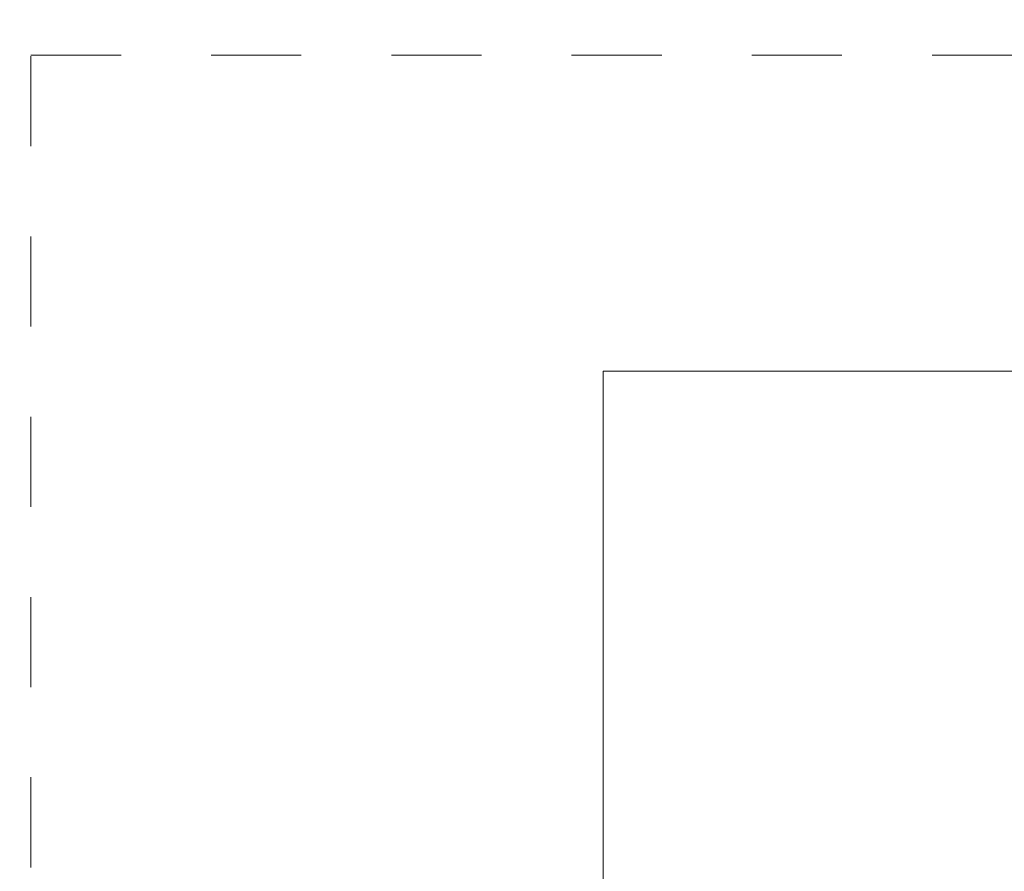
# Model space of a CAD drawing. Header units: metres. Extents: x -4 to 99, y -11 to 17.
# Tile 267 of 656: x 18.892 to 19.985, y 12.045 to 12.99. Entities that reach past the tile are written whole.
import ezdxf

# ---------------------------------------------------------------- set-up
doc = ezdxf.new("R2010")
doc.units = ezdxf.units.M
doc.header["$MEASUREMENT"] = 0
doc.linetypes.add('Untersicht', pattern=[0.1, 0.075, -0.025])
doc.linetypes.add('Wipeout_Contour', pattern=[1, 0, -1])
for name, color, linetype in [('152 - Bemaßung_ Beschriftung.Ausbau', 7, 'Continuous'), ('701 - Einrichtung.Möbel', 7, 'Continuous'), ('Neubau_653 - Abdeckung.TB Verkofferung', 7, 'Continuous')]:
    doc.layers.add(name, color=color, linetype=linetype)
doc.styles.add('ERSTELLTER_STIL_2', font='txt')
doc.dimstyles.new('ERSTELLTER_STIL__2', dxfattribs={"dimtxt": 0.1, "dimasz": 0.0532, "dimexe": 0.18, "dimexo": 0.0625, "dimgap": 0, "dimtad": 1, "dimtih": 1, "dimtoh": 1, "dimzin": 0, "dimdsep": 46, "dimtxsty": 'ERSTELLTER_STIL_2', "dimblk": 'ARROWHEAD_2', "dimblk1": 'ARROWHEAD_2', "dimblk2": 'ARROWHEAD_2', "dimcen": 0.09, "dimse1": 1, "dimse2": 1, "dimclrd": 7, "dimclre": 7, "dimclrt": 7, "dimazin": 0, "dimtfac": 1, "dimtdec": 4, "dimtmove": 0, "dimatfit": 3, "dimfxl": 1, "dimtolj": 1, "dimtzin": 0, "dimarcsym": 0})

# ---------------------------------------------------------------- blocks, each defined once
blk = doc.blocks.new('*D273')
at = {"layer": '152 - Bemaßung_ Beschriftung.Ausbau', "color": 7, "linetype": 'Continuous', "lineweight": 5}
for p, q in [((18.6, 15.3025), (18.6, 15.4075)), ((25.65, 15.3025), (25.65, 15.4075)), ((18.6202, 15.39), (18.5798, 15.32)), ((25.6702, 15.39), (25.6298, 15.32)), ((18.48, 15.355), (18.6, 15.355)), ((18.6, 15.355), (25.65, 15.355))]:
    blk.add_line(p, q, dxfattribs=at)
at = {"layer": '152 - Bemaßung_ Beschriftung.Ausbau', "color": 7, "lineweight": 5, "char_height": 0.1, "attachment_point": 7, "style": 'ERSTELLTER_STIL_2'}
for s, insert in [('\\A1;{\\pql;\\fArial|b0|i0|c0|p38;7,05}', (21.9161, 15.375)), ('\\A1;{\\pql;\\fArial|b0|i0|c0|p38;17}', (25.478, 15.375))]:
    blk.add_mtext(s, dxfattribs=dict(at, insert=insert))
blk = doc.blocks.new('ARROWHEAD_2')
at = {"color": 0, "linetype": 'Continuous', "lineweight": 0}
for p, q in [((-0.378, -0.655), (0.378, 0.655)), ((0, 0), (-1, 0))]:
    blk.add_line(p, q, dxfattribs=at)

msp = doc.modelspace()

# ---------------------------------------------------------------- linework, layer by layer
at = {"layer": 'Neubau_653 - Abdeckung.TB Verkofferung', "color": 1, "linetype": 'Untersicht', "lineweight": 9}
for p, q in [((18.905, 12.9505), (21.6855, 12.9505)), ((18.905, 8.6495), (18.905, 12.9505))]:
    msp.add_line(p, q, dxfattribs=at)

# ---------------------------------------------------------------- wipeouts: each hides what was drawn before it
at = {"color": 254, "linetype": 'Wipeout_Contour', "lineweight": 0, "ltscale": 92.700376}
msp.add_wipeout([(20.34, 12.6), (19.54, 12.6), (19.54, 11), (20.34, 11)], dxfattribs=at).dxf.layer = '701 - Einrichtung.Möbel'

# ---------------------------------------------------------------- next in the draw order: linework, layer by layer
at = {"layer": '701 - Einrichtung.Möbel', "color": 7, "linetype": 'Continuous', "lineweight": 5, "flags": 128}
msp.add_lwpolyline([(20.34, 12.6), (20.34, 11), (19.54, 11), (19.54, 12.6)], close=True, dxfattribs=at)

# ---------------------------------------------------------------- next in the draw order: dimensions: what is measured, and where the dimension line sits
at = {"layer": '152 - Bemaßung_ Beschriftung.Ausbau', "color": 7, "linetype": 'Continuous', "lineweight": 5}
dim = msp.add_linear_dim(base=(25.65, 15.355), p1=(18.6, 10.75), p2=(25.65, 10.75), dimstyle='ERSTELLTER_STIL__2', dxfattribs=at)
dim.commit()
dim.dimension.update_dxf_attribs({"geometry": '*D273', "text_midpoint": (22.046, 15.425), "dimtype": 160})

doc.saveas('drawing.dxf')
